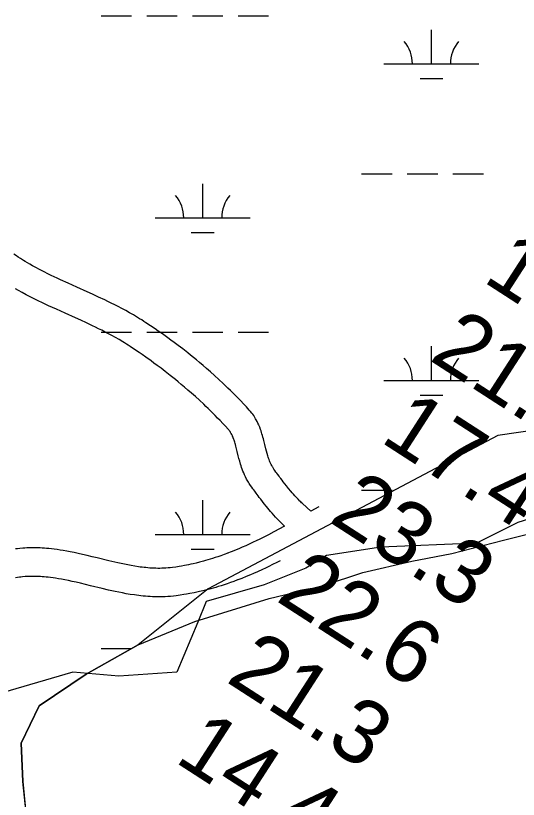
# Model space of a CAD drawing. Extents: x 3263578 to 3301413, y 764927 to 798602.
# Drawn here: x 3291325 to 3291853, y 784349 to 785173 of the extents above; entities that cross this region are included whole.
import ezdxf

# ---------------------------------------------------------------- set-up
doc = ezdxf.new("R2010")
doc.units = 0
for name, color, linetype in [('V-RIVR-RANG', 7, 'Continuous'), ('V-ROAD-CNTR', 7, 'Continuous'), ('V-SITE-VEGE', 7, 'Continuous'), ('V-TOPO-SHOR', 7, 'Continuous'), ('V-WETL-SWMP', 7, 'Continuous')]:
    doc.layers.add(name, color=color, linetype=linetype)

msp = doc.modelspace()

# ---------------------------------------------------------------- linework, layer by layer
at = {"layer": 'V-ROAD-CNTR'}
for points in [[(3291580.31, 784743.06), (3291579.5, 784744.84), (3291578.63, 784746.61), (3291577.81, 784748.15), (3291577.05, 784749.5), (3291576.3, 784750.75), (3291575.04, 784752.7), (3291573.97, 784754.22), (3291573.08, 784755.42), (3291571.77, 784757.04), (3291570.43, 784758.58), (3291567.31, 784761.98), (3291564.35, 784765.15), (3291561.45, 784768.2), (3291558.62, 784771.13), (3291555.86, 784773.94), (3291553.17, 784776.64), (3291550.55, 784779.23), (3291547.99, 784781.73), (3291545.5, 784784.13), (3291543.05, 784786.45), (3291538.33, 784790.85), (3291533.84, 784794.94), (3291529.59, 784798.73), (3291525.57, 784802.24), (3291521.78, 784805.49), (3291518.19, 784808.51), (3291514.81, 784811.31), (3291511.62, 784813.91), (3291508.62, 784816.33), (3291505.77, 784818.6), (3291500.44, 784822.75), (3291495.73, 784826.36), (3291491.57, 784829.47), (3291487.91, 784832.17), (3291484.68, 784834.52), (3291479.04, 784838.55), (3291474.76, 784841.55), (3291471.52, 784843.79), (3291466.66, 784847.09), (3291461.76, 784850.36), (3291459.52, 784851.82), (3291457.31, 784853.24), (3291455.12, 784854.61), (3291452.93, 784855.95), (3291448.68, 784858.48), (3291444.51, 784860.87), (3291440.45, 784863.12), (3291436.51, 784865.24), (3291432.67, 784867.25), (3291428.95, 784869.15), (3291425.34, 784870.95), (3291421.84, 784872.67), (3291418.42, 784874.31), (3291411.87, 784877.4), (3291405.72, 784880.23), (3291399.96, 784882.84), (3291389.25, 784887.66), (3291379.96, 784891.84), (3291371.92, 784895.52), (3291368.46, 784897.13), (3291365.23, 784898.66), (3291362.22, 784900.11), (3291359.44, 784901.46), (3291354.21, 784904.07), (3291349.72, 784906.39), (3291345.85, 784908.45), (3291342.49, 784910.29), (3291339.59, 784911.93), (3291337.08, 784913.38), (3291334.9, 784914.67), (3291333.03, 784915.8), (3291329.73, 784917.86), (3291327.31, 784919.41), (3291325.54, 784920.58), (3291322.85, 784922.4)], [(3291553, 784730.64), (3291552.38, 784732), (3291551.91, 784732.95), (3291551.49, 784733.74), (3291551.12, 784734.41), (3291550.82, 784734.9), (3291550.15, 784735.94), (3291549.68, 784736.61), (3291549.36, 784737.03), (3291548.75, 784737.79), (3291548.07, 784738.58), (3291545.3, 784741.6), (3291542.51, 784744.58), (3291539.79, 784747.45), (3291537.13, 784750.2), (3291534.53, 784752.84), (3291532, 784755.39), (3291529.53, 784757.83), (3291527.12, 784760.18), (3291524.77, 784762.44), (3291522.49, 784764.6), (3291518, 784768.79), (3291513.76, 784772.65), (3291509.74, 784776.23), (3291505.94, 784779.55), (3291502.35, 784782.63), (3291498.96, 784785.49), (3291495.76, 784788.14), (3291492.73, 784790.61), (3291489.88, 784792.91), (3291487.21, 784795.03), (3291482.11, 784799.01), (3291477.63, 784802.43), (3291473.67, 784805.4), (3291470.19, 784807.97), (3291467.14, 784810.18), (3291461.71, 784814.06), (3291457.63, 784816.92), (3291454.56, 784819.04), (3291449.9, 784822.21), (3291445.22, 784825.33), (3291443.24, 784826.63), (3291441.27, 784827.88), (3291439.32, 784829.1), (3291437.42, 784830.27), (3291433.54, 784832.58), (3291429.77, 784834.74), (3291426.07, 784836.79), (3291422.44, 784838.74), (3291418.9, 784840.6), (3291415.43, 784842.37), (3291412.04, 784844.06), (3291408.74, 784845.68), (3291405.53, 784847.22), (3291399.21, 784850.2), (3291393.24, 784852.95), (3291387.61, 784855.5), (3291376.94, 784860.3), (3291367.55, 784864.52), (3291359.33, 784868.29), (3291355.71, 784869.98), (3291352.32, 784871.58), (3291349.16, 784873.1), (3291346.17, 784874.56), (3291340.64, 784877.32), (3291335.8, 784879.81), (3291331.58, 784882.06), (3291327.91, 784884.07), (3291324.71, 784885.88)], [(3291635.2, 784652.29), (3291626.42, 784660.26), (3291625.45, 784661.16), (3291624.51, 784662.07), (3291623.61, 784662.95), (3291621.77, 784664.81), (3291620.06, 784666.61), (3291618.44, 784668.37), (3291616.93, 784670.06), (3291615.51, 784671.69), (3291614.2, 784673.21), (3291611.7, 784676.2), (3291609.57, 784678.82), (3291607.74, 784681.13), (3291606.17, 784683.15), (3291604.82, 784684.91), (3291603.66, 784686.44), (3291602.66, 784687.77), (3291601.81, 784688.9), (3291600.34, 784690.9), (3291599.28, 784692.36), (3291598.5, 784693.42), (3291597.36, 784695.01), (3291596.31, 784696.48), (3291595.83, 784697.15), (3291595.43, 784697.77), (3291595.04, 784698.38), (3291594.71, 784698.93), (3291593.97, 784700.25), (3291593.32, 784701.5), (3291592.73, 784702.76), (3291592.18, 784704.02), (3291591.67, 784705.29), (3291591.19, 784706.55), (3291590.75, 784707.81), (3291590.33, 784709.07), (3291589.95, 784710.27), (3291589.21, 784712.83), (3291588.55, 784715.27), (3291587.95, 784717.62), (3291586.8, 784722.29), (3291585.75, 784726.48), (3291585.25, 784728.41), (3291584.76, 784730.22), (3291584.27, 784731.94), (3291583.78, 784733.57), (3291583.3, 784735.11), (3291582.82, 784736.57), (3291582.32, 784738), (3291581.36, 784740.53), (3291580.51, 784742.6)], [(3291607.52, 784636.55), (3291600.22, 784643.94), (3291598.15, 784646.12), (3291596.24, 784648.2), (3291594.47, 784650.17), (3291592.83, 784652.05), (3291591.3, 784653.83), (3291588.54, 784657.13), (3291586.17, 784660.05), (3291584.16, 784662.6), (3291582.44, 784664.8), (3291580.97, 784666.71), (3291579.72, 784668.36), (3291578.64, 784669.79), (3291577.72, 784671.04), (3291576.17, 784673.14), (3291575.03, 784674.69), (3291574.2, 784675.84), (3291573, 784677.5), (3291571.8, 784679.17), (3291571.02, 784680.29), (3291570.24, 784681.46), (3291569.51, 784682.63), (3291568.78, 784683.84), (3291567.55, 784686.03), (3291566.41, 784688.23), (3291565.41, 784690.36), (3291564.52, 784692.41), (3291563.72, 784694.38), (3291563, 784696.28), (3291562.36, 784698.11), (3291561.78, 784699.86), (3291561.24, 784701.58), (3291560.32, 784704.72), (3291559.54, 784707.64), (3291558.85, 784710.32), (3291557.68, 784715.08), (3291556.68, 784719.07), (3291556.26, 784720.7), (3291555.85, 784722.19), (3291555.47, 784723.54), (3291555.1, 784724.78), (3291554.75, 784725.9), (3291554.41, 784726.91), (3291554.11, 784727.78), (3291553.46, 784729.5), (3291552.8, 784731.1)], [(3291643.39, 784656.99), (3291635.2, 784652.29)], [(3291607.52, 784636.55), (3291596.06, 784630.42), (3291590.57, 784627.55), (3291585.75, 784625.08), (3291581.52, 784622.97), (3291577.81, 784621.15), (3291574.56, 784619.59), (3291571.72, 784618.25), (3291566.67, 784615.94), (3291562.88, 784614.26), (3291560.06, 784613.04), (3291555.75, 784611.23), (3291551.44, 784609.49), (3291547.52, 784607.97)], [(3291547.71, 784608.04), (3291544.03, 784606.67), (3291540.67, 784605.46), (3291537.51, 784604.38), (3291534.55, 784603.39), (3291531.76, 784602.51), (3291529.16, 784601.7), (3291526.7, 784600.97), (3291524.4, 784600.31), (3291522.27, 784599.72), (3291518.18, 784598.64), (3291514.63, 784597.76), (3291511.52, 784597.03), (3291508.79, 784596.42), (3291506.43, 784595.93), (3291502.2, 784595.09), (3291499.06, 784594.52), (3291496.72, 784594.12), (3291493.15, 784593.56), (3291489.63, 784593.06), (3291487.31, 784592.77), (3291485.06, 784592.55), (3291482.83, 784592.38), (3291480.63, 784592.26), (3291478.44, 784592.18), (3291476.28, 784592.15), (3291474.14, 784592.16), (3291472.02, 784592.2), (3291469.92, 784592.28), (3291467.85, 784592.39), (3291465.79, 784592.52), (3291463.76, 784592.69), (3291461.75, 784592.88), (3291459.76, 784593.09), (3291457.79, 784593.32), (3291455.84, 784593.57), (3291453.95, 784593.84), (3291450.1, 784594.43), (3291446.38, 784595.06), (3291442.74, 784595.74), (3291439.2, 784596.44), (3291435.74, 784597.16), (3291432.37, 784597.89), (3291429.1, 784598.63), (3291422.67, 784600.13), (3291410.45, 784603.09), (3291405.05, 784604.4), (3291399.95, 784605.61), (3291395.13, 784606.73), (3291390.58, 784607.74), (3291386.29, 784608.65), (3291382.25, 784609.47), (3291378.43, 784610.19), (3291374.84, 784610.82), (3291371.46, 784611.37), (3291368.27, 784611.84), (3291365.28, 784612.25), (3291362.45, 784612.59), (3291359.8, 784612.88), (3291357.3, 784613.11), (3291354.95, 784613.31), (3291352.74, 784613.46), (3291350.66, 784613.57), (3291348.67, 784613.66), (3291345.05, 784613.75), (3291341.82, 784613.76), (3291338.99, 784613.71), (3291336.5, 784613.62), (3291334.32, 784613.5), (3291332.36, 784613.36), (3291329.08, 784613.07), (3291326.55, 784612.78), (3291324.61, 784612.52)], [(3291602.76, 784600.08), (3291599.3, 784598.31), (3291594.83, 784596.08), (3291590.89, 784594.15), (3291587.42, 784592.48), (3291584.34, 784591.04), (3291578.99, 784588.59), (3291574.91, 784586.78), (3291571.82, 784585.44), (3291567.19, 784583.5), (3291562.5, 784581.6), (3291558.39, 784580)], [(3291558.19, 784579.93), (3291554.33, 784578.49), (3291550.61, 784577.16), (3291547.11, 784575.95), (3291543.83, 784574.87), (3291540.74, 784573.88), (3291537.84, 784572.99), (3291535.12, 784572.18), (3291532.55, 784571.44), (3291530.12, 784570.77), (3291525.64, 784569.58), (3291521.67, 784568.59), (3291518.19, 784567.78), (3291515.14, 784567.1), (3291512.44, 784566.53), (3291507.79, 784565.61), (3291504.25, 784564.97), (3291501.57, 784564.52), (3291497.61, 784563.89), (3291493.57, 784563.32), (3291490.62, 784562.95), (3291487.69, 784562.66), (3291484.8, 784562.44), (3291481.97, 784562.29), (3291479.19, 784562.19), (3291476.46, 784562.15), (3291473.79, 784562.16), (3291471.16, 784562.21), (3291468.58, 784562.31), (3291466.06, 784562.44), (3291463.58, 784562.61), (3291461.14, 784562.8), (3291458.75, 784563.03), (3291456.41, 784563.28), (3291454.11, 784563.55), (3291451.85, 784563.84), (3291449.6, 784564.15), (3291445.3, 784564.81), (3291441.12, 784565.53), (3291437.1, 784566.27), (3291433.22, 784567.04), (3291429.48, 784567.82), (3291425.88, 784568.6), (3291422.39, 784569.39), (3291415.73, 784570.95), (3291403.39, 784573.93), (3291398.05, 784575.23), (3291393.09, 784576.41), (3291388.48, 784577.47), (3291384.2, 784578.43), (3291380.21, 784579.28), (3291376.5, 784580.02), (3291373.05, 784580.68), (3291369.83, 784581.24), (3291366.84, 784581.73), (3291364.05, 784582.14), (3291361.45, 784582.49), (3291359.04, 784582.79), (3291356.78, 784583.03), (3291354.68, 784583.23), (3291352.72, 784583.39), (3291350.89, 784583.51), (3291349.19, 784583.61), (3291347.64, 784583.67), (3291344.62, 784583.75), (3291342.05, 784583.76), (3291339.81, 784583.72), (3291337.87, 784583.65), (3291336.17, 784583.55), (3291334.75, 784583.45), (3291332.11, 784583.22), (3291330.2, 784583), (3291328.81, 784582.82), (3291326.65, 784582.49), (3291324.49, 784582.11)]]:
    msp.add_lwpolyline(points, dxfattribs=at)
at = {"layer": 'V-SITE-VEGE'}
for p, q in [((3291837.67, 784621.88), (3291933.4, 784646.02)), ((3291783.36, 784607.87), (3291837.67, 784621.88)), ((3291741.29, 784599.88), (3291783.36, 784607.87)), ((3291689.88, 784587.92), (3291741.29, 784599.88)), ((3291648.34, 784574.24), (3291689.88, 784587.92)), ((3291591.2, 784560.32), (3291648.34, 784574.24)), ((3291513.2, 784536.37), (3291591.2, 784560.32)), ((3291453.62, 784511.88), (3291513.2, 784536.37)), ((3291398.81, 784480.86), (3291453.62, 784511.88)), ((3291349.62, 784447.56), (3291398.81, 784480.86)), ((3291330.74, 784408.4), (3291349.62, 784447.56)), ((3291332.39, 784367.93), (3291330.74, 784408.4)), ((3291335.68, 784335.21), (3291332.39, 784367.93))]:
    msp.add_line(p, q, dxfattribs=at)
at = {"layer": 'V-TOPO-SHOR'}
msp.add_lwpolyline([(3291922.86, 784662.36), (3291852.9, 784640.5), (3291809.18, 784618.65), (3291708.61, 784614.28), (3291651.77, 784605.54), (3291629.9, 784592.43), (3291586.18, 784574.94), (3291524.96, 784557.46), (3291516.21, 784535.6), (3291494.35, 784483.13), (3291433.13, 784478.76), (3291385.04, 784483.14), (3291310.7, 784461.28), (3291188.27, 784443.8), (3291166.41, 784439.43), (3291148.92, 784404.45), (3291175.15, 784378.22), (3291236.36, 784360.72), (3291311.19, 784356.97)], dxfattribs=at)
at = {"layer": 'V-WETL-SWMP'}
for p, q in [((3291414.59, 785173.12), (3291446.59, 785173.12)), ((3291462.59, 785173.12), (3291494.59, 785173.12)), ((3291510.59, 785173.12), (3291542.59, 785173.13)), ((3291558.59, 785173.13), (3291590.59, 785173.13)), ((3291761.91, 785122.4), (3291761.91, 785158.4)), ((3291711.91, 785122.4), (3291811.91, 785122.4)), ((3291749.91, 785106.97), (3291773.91, 785106.97)), ((3291688.51, 785006.96), (3291720.51, 785006.97)), ((3291736.51, 785006.97), (3291768.51, 785006.97)), ((3291784.51, 785006.97), (3291816.51, 785006.97)), ((3291521.45, 784960.52), (3291521.45, 784996.52)), ((3291471.45, 784960.52), (3291571.45, 784960.53)), ((3291509.45, 784945.09), (3291533.45, 784945.09)), ((3291414.62, 784840.44), (3291446.62, 784840.45)), ((3291462.62, 784840.45), (3291494.62, 784840.45)), ((3291510.62, 784840.45), (3291542.62, 784840.45)), ((3291558.62, 784840.45), (3291590.62, 784840.46)), ((3291761.93, 784789.73), (3291761.93, 784825.73)), ((3291711.93, 784789.72), (3291811.93, 784789.73)), ((3291749.94, 784774.29), (3291773.94, 784774.3)), ((3292055.14, 784763.35), (3291831.83, 784731.92)), ((3291831.83, 784731.92), (3291527.19, 784570.71)), ((3291688.53, 784674.29), (3291720.53, 784674.29)), ((3291521.48, 784627.85), (3291521.47, 784663.85)), ((3291471.48, 784627.84), (3291571.47, 784627.85)), ((3291509.48, 784612.41), (3291533.48, 784612.42)), ((3291527.19, 784570.71), (3291453.57, 784511.89)), ((3291453.57, 784511.89), (3291398.77, 784480.88)), ((3291414.64, 784507.77), (3291446.28, 784507.77)), ((3291398.77, 784480.88), (3291349.57, 784447.57)), ((3291349.57, 784447.57), (3291330.69, 784408.42)), ((3291330.69, 784408.42), (3291332.34, 784367.94)), ((3291332.34, 784367.94), (3291335.63, 784335.23))]:
    msp.add_line(p, q, dxfattribs=at)
for centre, start, end in [((3291706.67, 785122.87), 359.23234, 40.776), ((3291817.15, 785122.88), 139.23235, 180.77601), ((3291466.21, 784960.99), 359.23234, 40.776), ((3291576.69, 784961), 139.23235, 180.77601), ((3291706.69, 784790.2), 359.23234, 40.776), ((3291817.18, 784790.2), 139.23235, 180.77601), ((3291466.23, 784628.32), 359.23234, 40.776), ((3291576.72, 784628.33), 139.23235, 180.77601)]:
    msp.add_arc(centre, 35.25, start, end, dxfattribs=at)

# ---------------------------------------------------------------- texts
at = {"layer": 'V-RIVR-RANG'}
for s, p in [('19.9', (3291814.59, 784894.56)), ('21.0', (3291758.33, 784811.86)), ('17.4', (3291706.72, 784726.15)), ('23.3', (3291652.68, 784642.01)), ('22.6', (3291597.08, 784558.87)), ('21.3', (3291544.59, 784473.73)), ('14.4', (3291490.55, 784389.59))]:
    msp.add_text(s, height=67, rotation=327.14833, dxfattribs=at).set_placement(p)

doc.saveas('drawing.dxf')
